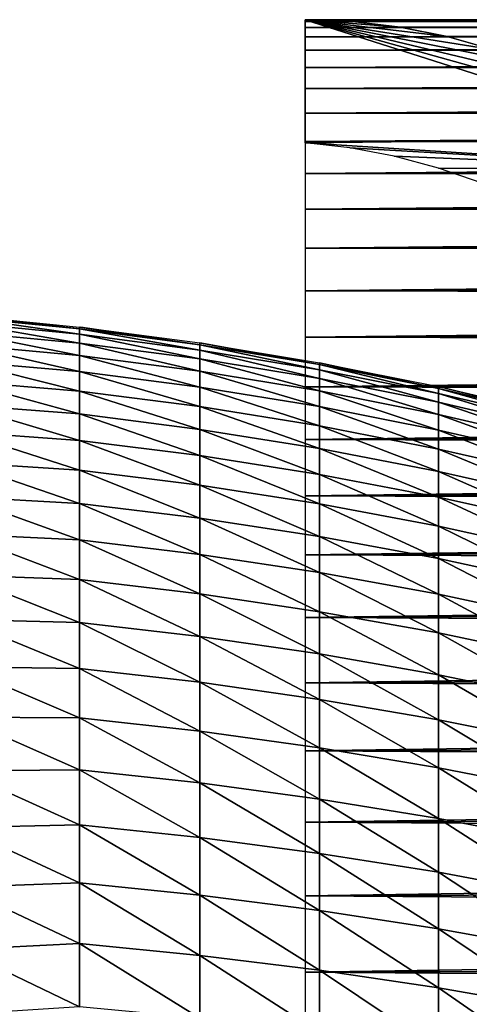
# Model space of a CAD drawing. Header units: millimetres. Extents: x -161 to 161, y -94 to 1149.
# Tile 612 of 656: x 129.48 to 133.13, y -43.3 to -35.3. Entities that reach past the tile are written whole.
import ezdxf

# ---------------------------------------------------------------- set-up
doc = ezdxf.new("R2010")
doc.units = ezdxf.units.MM
doc.header["$LTSCALE"] = 81.481481
for name, color, linetype in [('377', 7, 'CONTINUOUS'), ('378', 7, 'CONTINUOUS'), ('384', 7, 'CONTINUOUS')]:
    doc.layers.add(name, color=color, linetype=linetype)

msp = doc.modelspace()

# ---------------------------------------------------------------- linework, layer by layer
at = {"layer": '377', "color": 7, "linetype": 'CONTINUOUS', "true_color": 0xaaaaaa}
for points in [[(129.9678, -37.7961), (129.9678, -37.8106, -0.7566), (129, -37.7), (129.9678, -37.7961)], [(129, -37.7), (129.9678, -37.8106, -0.7566), (129, -37.7149, -0.7697), (129, -37.7)], [(129.9678, -37.8106, -0.7566), (129.9678, -37.8541, -1.5121), (129, -37.7149, -0.7697), (129.9678, -37.8106, -0.7566)], [(129, -37.7149, -0.7697), (129.9678, -37.8541, -1.5121), (129, -37.7597, -1.5382), (129, -37.7149, -0.7697)], [(129.9678, -37.8541, -1.5121), (129.9678, -37.9265, -2.2654), (129, -37.7597, -1.5382), (129.9678, -37.8541, -1.5121)], [(129, -37.7597, -1.5382), (129.9678, -37.9265, -2.2654), (129, -37.8342, -2.3044), (129, -37.7597, -1.5382)], [(129.9678, -37.8106, -0.7566), (129.9678, -37.7961), (130.9447, -37.9399, -0.7517), (129.9678, -37.8106, -0.7566)], [(130.9447, -37.9399, -0.7517), (129.9678, -37.7961), (129.9796, -37.7975), (130.9447, -37.9399, -0.7517)], [(129.9678, -37.8541, -1.5121), (129.9678, -37.8106, -0.7566), (130.9447, -37.983, -1.5022), (129.9678, -37.8541, -1.5121)], [(130.9447, -37.983, -1.5022), (129.9678, -37.8106, -0.7566), (130.9447, -37.9399, -0.7517), (130.9447, -37.983, -1.5022)], [(130.9447, -37.9255), (130.9447, -37.9399, -0.7517), (129.9796, -37.7975), (130.9447, -37.9255)], [(129.9678, -37.9265, -2.2654), (129.9678, -38.0276, -3.0154), (129, -37.8342, -2.3044), (129.9678, -37.9265, -2.2654)], [(129, -37.8342, -2.3044), (129.9678, -38.0276, -3.0154), (129, -37.9384, -3.0672), (129, -37.8342, -2.3044)], [(129.9678, -37.9265, -2.2654), (129.9678, -37.8541, -1.5121), (130.9447, -38.0549, -2.2506), (129.9678, -37.9265, -2.2654)], [(130.9447, -38.0549, -2.2506), (129.9678, -37.8541, -1.5121), (130.9447, -37.983, -1.5022), (130.9447, -38.0549, -2.2506)], [(129.9678, -38.0276, -3.0154), (129.9678, -38.1575, -3.761), (129, -37.9384, -3.0672), (129.9678, -38.0276, -3.0154)], [(129, -37.9384, -3.0672), (129.9678, -38.1575, -3.761), (129, -38.0721, -3.8253), (129, -37.9384, -3.0672)], [(129.9678, -38.0276, -3.0154), (129.9678, -37.9265, -2.2654), (130.9447, -38.1555, -2.9957), (129.9678, -38.0276, -3.0154)], [(130.9447, -38.1555, -2.9957), (129.9678, -37.9265, -2.2654), (130.9447, -38.0549, -2.2506), (130.9447, -38.1555, -2.9957)], [(130.9447, -37.9399, -0.7517), (130.9447, -37.9255), (131.9168, -38.1011, -0.7455), (130.9447, -37.9399, -0.7517)], [(131.9168, -38.1011, -0.7455), (130.9447, -37.9255), (130.9554, -37.9271), (131.9168, -38.1011, -0.7455)], [(130.9447, -37.983, -1.5022), (130.9447, -37.9399, -0.7517), (131.9168, -38.1439, -1.4899), (130.9447, -37.983, -1.5022)], [(131.9168, -38.1439, -1.4899), (130.9447, -37.9399, -0.7517), (131.9168, -38.1011, -0.7455), (131.9168, -38.1439, -1.4899)], [(130.9447, -38.0549, -2.2506), (130.9447, -37.983, -1.5022), (131.9168, -38.2152, -2.2321), (130.9447, -38.0549, -2.2506)], [(131.9168, -38.2152, -2.2321), (130.9447, -37.983, -1.5022), (131.9168, -38.1439, -1.4899), (131.9168, -38.2152, -2.2321)], [(131.9168, -38.0868), (131.9168, -38.1011, -0.7455), (130.9554, -37.9271), (131.9168, -38.0868)], [(129.9678, -38.1575, -3.761), (129.9678, -38.0276, -3.0154), (130.9447, -38.2844, -3.7363), (129.9678, -38.1575, -3.761)], [(130.9447, -38.2844, -3.7363), (129.9678, -38.0276, -3.0154), (130.9447, -38.1555, -2.9957), (130.9447, -38.2844, -3.7363)], [(130.9447, -38.1555, -2.9957), (130.9447, -38.0549, -2.2506), (131.9168, -38.3149, -2.971), (130.9447, -38.1555, -2.9957)], [(131.9168, -38.3149, -2.971), (130.9447, -38.0549, -2.2506), (131.9168, -38.2152, -2.2321), (131.9168, -38.3149, -2.971)], [(129.9678, -38.1575, -3.761), (129.9678, -38.3157, -4.501), (129, -38.0721, -3.8253), (129.9678, -38.1575, -3.761)], [(129, -38.0721, -3.8253), (129.9678, -38.3157, -4.501), (129, -38.2351, -4.5777), (129, -38.0721, -3.8253)], [(131.9168, -38.1011, -0.7455), (131.9168, -38.0868), (132.8831, -38.2941, -0.7381), (131.9168, -38.1011, -0.7455)], [(132.8831, -38.2941, -0.7381), (131.9168, -38.0868), (131.9265, -38.0886), (132.8831, -38.2941, -0.7381)], [(131.9168, -38.1439, -1.4899), (131.9168, -38.1011, -0.7455), (132.8831, -38.3365, -1.4751), (131.9168, -38.1439, -1.4899)], [(132.8831, -38.3365, -1.4751), (131.9168, -38.1011, -0.7455), (132.8831, -38.2941, -0.7381), (132.8831, -38.3365, -1.4751)], [(131.9168, -38.2152, -2.2321), (131.9168, -38.1439, -1.4899), (132.8831, -38.4071, -2.21), (131.9168, -38.2152, -2.2321)], [(132.8831, -38.4071, -2.21), (131.9168, -38.1439, -1.4899), (132.8831, -38.3365, -1.4751), (132.8831, -38.4071, -2.21)], [(132.8831, -38.28), (132.8831, -38.2941, -0.7381), (131.9265, -38.0886), (132.8831, -38.28)], [(129.9678, -38.3157, -4.501), (129.9678, -38.1575, -3.761), (130.9447, -38.4417, -4.4715), (129.9678, -38.3157, -4.501)], [(130.9447, -38.4417, -4.4715), (129.9678, -38.1575, -3.761), (130.9447, -38.2844, -3.7363), (130.9447, -38.4417, -4.4715)], [(130.9447, -38.2844, -3.7363), (130.9447, -38.1555, -2.9957), (131.9168, -38.4428, -3.7056), (130.9447, -38.2844, -3.7363)], [(131.9168, -38.4428, -3.7056), (130.9447, -38.1555, -2.9957), (131.9168, -38.3149, -2.971), (131.9168, -38.4428, -3.7056)], [(131.9168, -38.3149, -2.971), (131.9168, -38.2152, -2.2321), (132.8831, -38.5058, -2.9416), (131.9168, -38.3149, -2.971)], [(132.8831, -38.5058, -2.9416), (131.9168, -38.2152, -2.2321), (132.8831, -38.4071, -2.21), (132.8831, -38.5058, -2.9416)], [(129.9678, -38.3157, -4.501), (129.9678, -38.5023, -5.2344), (129, -38.2351, -4.5777), (129.9678, -38.3157, -4.501)], [(129, -38.2351, -4.5777), (129.9678, -38.5023, -5.2344), (129, -38.4271, -5.3232), (129, -38.2351, -4.5777)], [(130.9447, -38.4417, -4.4715), (130.9447, -38.2844, -3.7363), (131.9168, -38.5988, -4.4348), (130.9447, -38.4417, -4.4715)], [(131.9168, -38.5988, -4.4348), (130.9447, -38.2844, -3.7363), (131.9168, -38.4428, -3.7056), (131.9168, -38.5988, -4.4348)], [(132.8831, -38.2941, -0.7381), (132.8831, -38.28), (133.8425, -38.5188, -0.7295), (132.8831, -38.2941, -0.7381)], [(133.8425, -38.5188, -0.7295), (132.8831, -38.28), (133.8425, -38.5048), (133.8425, -38.5188, -0.7295)], [(132.8831, -38.3365, -1.4751), (132.8831, -38.2941, -0.7381), (133.8425, -38.5607, -1.4579), (132.8831, -38.3365, -1.4751)], [(133.8425, -38.5607, -1.4579), (132.8831, -38.2941, -0.7381), (133.8425, -38.5188, -0.7295), (133.8425, -38.5607, -1.4579)], [(129.9678, -38.5023, -5.2344), (129.9678, -38.3157, -4.501), (130.9447, -38.627, -5.2001), (129.9678, -38.5023, -5.2344)], [(130.9447, -38.627, -5.2001), (129.9678, -38.3157, -4.501), (130.9447, -38.4417, -4.4715), (130.9447, -38.627, -5.2001)], [(131.9168, -38.4428, -3.7056), (131.9168, -38.3149, -2.971), (132.8831, -38.6325, -3.6688), (131.9168, -38.4428, -3.7056)], [(132.8831, -38.6325, -3.6688), (131.9168, -38.3149, -2.971), (132.8831, -38.5058, -2.9416), (132.8831, -38.6325, -3.6688)], [(132.8831, -38.4071, -2.21), (132.8831, -38.3365, -1.4751), (133.8425, -38.6305, -2.1842), (132.8831, -38.4071, -2.21)], [(133.8425, -38.6305, -2.1842), (132.8831, -38.3365, -1.4751), (133.8425, -38.5607, -1.4579), (133.8425, -38.6305, -2.1842)], [(129.9678, -38.5023, -5.2344), (129.9678, -38.7167, -5.9602), (129, -38.4271, -5.3232), (129.9678, -38.5023, -5.2344)], [(129, -38.4271, -5.3232), (129.9678, -38.7167, -5.9602), (129, -38.6479, -6.0607), (129, -38.4271, -5.3232)], [(130.9447, -38.627, -5.2001), (130.9447, -38.4417, -4.4715), (131.9168, -38.7825, -5.1574), (130.9447, -38.627, -5.2001)], [(131.9168, -38.7825, -5.1574), (130.9447, -38.4417, -4.4715), (131.9168, -38.5988, -4.4348), (131.9168, -38.7825, -5.1574)], [(131.9168, -38.5988, -4.4348), (131.9168, -38.4428, -3.7056), (132.8831, -38.7869, -4.3907), (131.9168, -38.5988, -4.4348)], [(132.8831, -38.7869, -4.3907), (131.9168, -38.4428, -3.7056), (132.8831, -38.6325, -3.6688), (132.8831, -38.7869, -4.3907)], [(132.8831, -38.5058, -2.9416), (132.8831, -38.4071, -2.21), (133.8425, -38.728, -2.9072), (132.8831, -38.5058, -2.9416)], [(133.8425, -38.728, -2.9072), (132.8831, -38.4071, -2.21), (133.8425, -38.6305, -2.1842), (133.8425, -38.728, -2.9072)], [(129.9678, -38.7167, -5.9602), (129.9678, -38.5023, -5.2344), (130.9447, -38.84, -5.9211), (129.9678, -38.7167, -5.9602)], [(130.9447, -38.84, -5.9211), (129.9678, -38.5023, -5.2344), (130.9447, -38.627, -5.2001), (130.9447, -38.84, -5.9211)], [(132.8831, -38.6325, -3.6688), (132.8831, -38.5058, -2.9416), (133.8425, -38.8532, -3.626), (132.8831, -38.6325, -3.6688)], [(133.8425, -38.8532, -3.626), (132.8831, -38.5058, -2.9416), (133.8425, -38.728, -2.9072), (133.8425, -38.8532, -3.626)], [(131.9168, -38.7825, -5.1574), (131.9168, -38.5988, -4.4348), (132.8831, -38.9688, -5.1062), (131.9168, -38.7825, -5.1574)], [(132.8831, -38.9688, -5.1062), (131.9168, -38.5988, -4.4348), (132.8831, -38.7869, -4.3907), (132.8831, -38.9688, -5.1062)], [(129.9678, -38.7167, -5.9602), (129.9678, -38.9588, -6.6771), (129, -38.6479, -6.0607), (129.9678, -38.7167, -5.9602)], [(129, -38.6479, -6.0607), (129.9678, -38.9588, -6.6771), (129, -38.8971, -6.7891), (129, -38.6479, -6.0607)], [(130.9447, -38.84, -5.9211), (130.9447, -38.627, -5.2001), (131.9168, -38.9939, -5.8724), (130.9447, -38.84, -5.9211)], [(131.9168, -38.9939, -5.8724), (130.9447, -38.627, -5.2001), (131.9168, -38.7825, -5.1574), (131.9168, -38.9939, -5.8724)], [(132.8831, -38.7869, -4.3907), (132.8831, -38.6325, -3.6688), (133.8425, -39.0058, -4.3395), (132.8831, -38.7869, -4.3907)], [(133.8425, -39.0058, -4.3395), (132.8831, -38.6325, -3.6688), (133.8425, -38.8532, -3.626), (133.8425, -39.0058, -4.3395)], [(129.9678, -38.9588, -6.6771), (129.9678, -38.7167, -5.9602), (130.9447, -39.0806, -6.6334), (129.9678, -38.9588, -6.6771)], [(130.9447, -39.0806, -6.6334), (129.9678, -38.7167, -5.9602), (130.9447, -38.84, -5.9211), (130.9447, -39.0806, -6.6334)], [(131.9168, -38.9939, -5.8724), (131.9168, -38.7825, -5.1574), (132.8831, -39.178, -5.8142), (131.9168, -38.9939, -5.8724)], [(132.8831, -39.178, -5.8142), (131.9168, -38.7825, -5.1574), (132.8831, -38.9688, -5.1062), (132.8831, -39.178, -5.8142)], [(130.9447, -39.0806, -6.6334), (130.9447, -38.84, -5.9211), (131.9168, -39.2324, -6.5789), (130.9447, -39.0806, -6.6334)], [(131.9168, -39.2324, -6.5789), (130.9447, -38.84, -5.9211), (131.9168, -38.9939, -5.8724), (131.9168, -39.2324, -6.5789)], [(132.8831, -38.9688, -5.1062), (132.8831, -38.7869, -4.3907), (133.8425, -39.1856, -5.0466), (132.8831, -38.9688, -5.1062)], [(133.8425, -39.1856, -5.0466), (132.8831, -38.7869, -4.3907), (133.8425, -39.0058, -4.3395), (133.8425, -39.1856, -5.0466)], [(129.9678, -38.9588, -6.6771), (129.9678, -39.2282, -7.3843), (129, -38.8971, -6.7891), (129.9678, -38.9588, -6.6771)], [(129, -38.8971, -6.7891), (129.9678, -39.2282, -7.3843), (129, -39.1744, -7.5073), (129, -38.8971, -6.7891)], [(129.9678, -39.2282, -7.3843), (129.9678, -38.9588, -6.6771), (130.9447, -39.3482, -7.336), (129.9678, -39.2282, -7.3843)], [(130.9447, -39.3482, -7.336), (129.9678, -38.9588, -6.6771), (130.9447, -39.0806, -6.6334), (130.9447, -39.3482, -7.336)], [(131.9168, -39.2324, -6.5789), (131.9168, -38.9939, -5.8724), (132.8831, -39.4142, -6.5136), (131.9168, -39.2324, -6.5789)], [(132.8831, -39.4142, -6.5136), (131.9168, -38.9939, -5.8724), (132.8831, -39.178, -5.8142), (132.8831, -39.4142, -6.5136)], [(132.8831, -39.178, -5.8142), (132.8831, -38.9688, -5.1062), (133.8425, -39.3924, -5.7463), (132.8831, -39.178, -5.8142)], [(133.8425, -39.3924, -5.7463), (132.8831, -38.9688, -5.1062), (133.8425, -39.1856, -5.0466), (133.8425, -39.3924, -5.7463)], [(130.9447, -39.3482, -7.336), (130.9447, -39.0806, -6.6334), (131.9168, -39.4978, -7.2757), (130.9447, -39.3482, -7.336)], [(131.9168, -39.4978, -7.2757), (130.9447, -39.0806, -6.6334), (131.9168, -39.2324, -6.5789), (131.9168, -39.4978, -7.2757)], [(129.9678, -39.2282, -7.3843), (129.9678, -39.5245, -8.0807), (129, -39.1744, -7.5073), (129.9678, -39.2282, -7.3843)], [(129, -39.1744, -7.5073), (129.9678, -39.5245, -8.0807), (129, -39.4793, -8.2141), (129, -39.1744, -7.5073)], [(132.8831, -39.4142, -6.5136), (132.8831, -39.178, -5.8142), (133.8425, -39.6258, -6.4376), (132.8831, -39.4142, -6.5136)], [(133.8425, -39.6258, -6.4376), (132.8831, -39.178, -5.8142), (133.8425, -39.3924, -5.7463), (133.8425, -39.6258, -6.4376)], [(129.9678, -39.5245, -8.0807), (129.9678, -39.2282, -7.3843), (130.9447, -39.6425, -8.0278), (129.9678, -39.5245, -8.0807)], [(130.9447, -39.6425, -8.0278), (129.9678, -39.2282, -7.3843), (130.9447, -39.3482, -7.336), (130.9447, -39.6425, -8.0278)], [(131.9168, -39.4978, -7.2757), (131.9168, -39.2324, -6.5789), (132.8831, -39.677, -7.2035), (131.9168, -39.4978, -7.2757)], [(132.8831, -39.677, -7.2035), (131.9168, -39.2324, -6.5789), (132.8831, -39.4142, -6.5136), (132.8831, -39.677, -7.2035)], [(130.9447, -39.6425, -8.0278), (130.9447, -39.3482, -7.336), (131.9168, -39.7898, -7.9618), (130.9447, -39.6425, -8.0278)], [(131.9168, -39.7898, -7.9618), (130.9447, -39.3482, -7.336), (131.9168, -39.4978, -7.2757), (131.9168, -39.7898, -7.9618)], [(132.8831, -39.677, -7.2035), (132.8831, -39.4142, -6.5136), (133.8425, -39.8855, -7.1194), (132.8831, -39.677, -7.2035)], [(133.8425, -39.8855, -7.1194), (132.8831, -39.4142, -6.5136), (133.8425, -39.6258, -6.4376), (133.8425, -39.8855, -7.1194)], [(129.9678, -39.5245, -8.0807), (129.9678, -39.8473, -8.7652), (129, -39.4793, -8.2141), (129.9678, -39.5245, -8.0807)], [(129, -39.4793, -8.2141), (129.9678, -39.8473, -8.7652), (129, -39.8114, -8.9087), (129, -39.4793, -8.2141)], [(131.9168, -39.7898, -7.9618), (131.9168, -39.4978, -7.2757), (132.8831, -39.966, -7.8828), (131.9168, -39.7898, -7.9618)], [(132.8831, -39.966, -7.8828), (131.9168, -39.4978, -7.2757), (132.8831, -39.677, -7.2035), (132.8831, -39.966, -7.8828)], [(129.9678, -39.8473, -8.7652), (129.9678, -39.5245, -8.0807), (130.9447, -39.9632, -8.7078), (129.9678, -39.8473, -8.7652)], [(130.9447, -39.9632, -8.7078), (129.9678, -39.5245, -8.0807), (130.9447, -39.6425, -8.0278), (130.9447, -39.9632, -8.7078)], [(130.9447, -39.9632, -8.7078), (130.9447, -39.6425, -8.0278), (131.9168, -40.1078, -8.6362), (130.9447, -39.9632, -8.7078)], [(131.9168, -40.1078, -8.6362), (130.9447, -39.6425, -8.0278), (131.9168, -39.7898, -7.9618), (131.9168, -40.1078, -8.6362)], [(132.8831, -39.966, -7.8828), (132.8831, -39.677, -7.2035), (133.8425, -40.1712, -7.7908), (132.8831, -39.966, -7.8828)], [(133.8425, -40.1712, -7.7908), (132.8831, -39.677, -7.2035), (133.8425, -39.8855, -7.1194), (133.8425, -40.1712, -7.7908)], [(129.9678, -39.8473, -8.7652), (129.9678, -40.196, -9.4368), (129, -39.8114, -8.9087), (129.9678, -39.8473, -8.7652)], [(129, -39.8114, -8.9087), (129.9678, -40.196, -9.4368), (129, -40.1702, -9.5898), (129, -39.8114, -8.9087)], [(131.9168, -40.1078, -8.6362), (131.9168, -39.7898, -7.9618), (132.8831, -40.2809, -8.5505), (131.9168, -40.1078, -8.6362)], [(132.8831, -40.2809, -8.5505), (131.9168, -39.7898, -7.9618), (132.8831, -39.966, -7.8828), (132.8831, -40.2809, -8.5505)], [(129.9678, -40.196, -9.4368), (129.9678, -39.8473, -8.7652), (130.9447, -40.3096, -9.375), (129.9678, -40.196, -9.4368)], [(130.9447, -40.3096, -9.375), (129.9678, -39.8473, -8.7652), (130.9447, -39.9632, -8.7078), (130.9447, -40.3096, -9.375)], [(130.9447, -40.3096, -9.375), (130.9447, -39.9632, -8.7078), (131.9168, -40.4513, -9.298), (130.9447, -40.3096, -9.375)], [(131.9168, -40.4513, -9.298), (130.9447, -39.9632, -8.7078), (131.9168, -40.1078, -8.6362), (131.9168, -40.4513, -9.298)], [(132.8831, -40.2809, -8.5505), (132.8831, -39.966, -7.8828), (133.8425, -40.4824, -8.4507), (132.8831, -40.2809, -8.5505)], [(133.8425, -40.4824, -8.4507), (132.8831, -39.966, -7.8828), (133.8425, -40.1712, -7.7908), (133.8425, -40.4824, -8.4507)], [(131.9168, -40.4513, -9.298), (131.9168, -40.1078, -8.6362), (132.8831, -40.6211, -9.2057), (131.9168, -40.4513, -9.298)], [(132.8831, -40.6211, -9.2057), (131.9168, -40.1078, -8.6362), (132.8831, -40.2809, -8.5505), (132.8831, -40.6211, -9.2057)], [(129.9678, -40.196, -9.4368), (129.9678, -40.5702, -10.0946), (129, -40.1702, -9.5898), (129.9678, -40.196, -9.4368)], [(129, -40.1702, -9.5898), (129.9678, -40.5702, -10.0946), (129, -40.5551, -10.2565), (129, -40.1702, -9.5898)], [(129.9678, -40.5702, -10.0946), (129.9678, -40.196, -9.4368), (130.9447, -40.6813, -10.0285), (129.9678, -40.5702, -10.0946)], [(130.9447, -40.6813, -10.0285), (129.9678, -40.196, -9.4368), (130.9447, -40.3096, -9.375), (130.9447, -40.6813, -10.0285)], [(132.8831, -40.6211, -9.2057), (132.8831, -40.2809, -8.5505), (133.8425, -40.8186, -9.0983), (132.8831, -40.6211, -9.2057)], [(133.8425, -40.8186, -9.0983), (132.8831, -40.2809, -8.5505), (133.8425, -40.4824, -8.4507), (133.8425, -40.8186, -9.0983)], [(130.9447, -40.6813, -10.0285), (130.9447, -40.3096, -9.375), (131.9168, -40.82, -9.9461), (130.9447, -40.6813, -10.0285)], [(131.9168, -40.82, -9.9461), (130.9447, -40.3096, -9.375), (131.9168, -40.4513, -9.298), (131.9168, -40.82, -9.9461)], [(131.9168, -40.82, -9.9461), (131.9168, -40.4513, -9.298), (132.8831, -40.9861, -9.8473), (131.9168, -40.82, -9.9461)], [(132.8831, -40.9861, -9.8473), (131.9168, -40.4513, -9.298), (132.8831, -40.6211, -9.2057), (132.8831, -40.9861, -9.8473)], [(129.9678, -40.5702, -10.0946), (129.9678, -40.9693, -10.7376), (129, -40.5551, -10.2565), (129.9678, -40.5702, -10.0946)], [(129, -40.5551, -10.2565), (129.9678, -40.9693, -10.7376), (129, -40.9656, -10.9078), (129, -40.5551, -10.2565)], [(129.9678, -40.9693, -10.7376), (129.9678, -40.5702, -10.0946), (130.9447, -41.0778, -10.6673), (129.9678, -40.9693, -10.7376)], [(130.9447, -41.0778, -10.6673), (129.9678, -40.5702, -10.0946), (130.9447, -40.6813, -10.0285), (130.9447, -41.0778, -10.6673)], [(132.8831, -40.9861, -9.8473), (132.8831, -40.6211, -9.2057), (133.8425, -41.1793, -9.7324), (132.8831, -40.9861, -9.8473)], [(133.8425, -41.1793, -9.7324), (132.8831, -40.6211, -9.2057), (133.8425, -40.8186, -9.0983), (133.8425, -41.1793, -9.7324)], [(130.9447, -41.0778, -10.6673), (130.9447, -40.6813, -10.0285), (131.9168, -41.2133, -10.5796), (130.9447, -41.0778, -10.6673)], [(131.9168, -41.2133, -10.5796), (130.9447, -40.6813, -10.0285), (131.9168, -40.82, -9.9461), (131.9168, -41.2133, -10.5796)], [(131.9168, -41.2133, -10.5796), (131.9168, -40.82, -9.9461), (132.8831, -41.3754, -10.4746), (131.9168, -41.2133, -10.5796)], [(132.8831, -41.3754, -10.4746), (131.9168, -40.82, -9.9461), (132.8831, -40.9861, -9.8473), (132.8831, -41.3754, -10.4746)], [(129.9678, -40.9693, -10.7376), (129.9678, -41.3927, -11.3648), (129, -40.9656, -10.9078), (129.9678, -40.9693, -10.7376)], [(129, -40.9656, -10.9078), (129.9678, -41.3927, -11.3648), (129, -41.401, -11.5426), (129, -40.9656, -10.9078)], [(129.9678, -41.3927, -11.3648), (129.9678, -40.9693, -10.7376), (130.9447, -41.4985, -11.2904), (129.9678, -41.3927, -11.3648)], [(130.9447, -41.4985, -11.2904), (129.9678, -40.9693, -10.7376), (130.9447, -41.0778, -10.6673), (130.9447, -41.4985, -11.2904)], [(132.8831, -41.3754, -10.4746), (132.8831, -40.9861, -9.8473), (133.8425, -41.5641, -10.3523), (132.8831, -41.3754, -10.4746)], [(133.8425, -41.5641, -10.3523), (132.8831, -40.9861, -9.8473), (133.8425, -41.1793, -9.7324), (133.8425, -41.5641, -10.3523)], [(130.9447, -41.4985, -11.2904), (130.9447, -41.0778, -10.6673), (131.9168, -41.6305, -11.1975), (130.9447, -41.4985, -11.2904)], [(131.9168, -41.6305, -11.1975), (130.9447, -41.0778, -10.6673), (131.9168, -41.2133, -10.5796), (131.9168, -41.6305, -11.1975)], [(131.9168, -41.6305, -11.1975), (131.9168, -41.2133, -10.5796), (132.8831, -41.7885, -11.0864), (131.9168, -41.6305, -11.1975)], [(132.8831, -41.7885, -11.0864), (131.9168, -41.2133, -10.5796), (132.8831, -41.3754, -10.4746), (132.8831, -41.7885, -11.0864)], [(129.9678, -41.3927, -11.3648), (129.9678, -41.8399, -11.9753), (129, -41.401, -11.5426), (129.9678, -41.3927, -11.3648)], [(129, -41.401, -11.5426), (129.9678, -41.8399, -11.9753), (129, -41.8607, -12.1601), (129, -41.401, -11.5426)], [(129.9678, -41.8399, -11.9753), (129.9678, -41.3927, -11.3648), (130.9447, -41.9427, -11.8969), (129.9678, -41.8399, -11.9753)], [(130.9447, -41.9427, -11.8969), (129.9678, -41.3927, -11.3648), (130.9447, -41.4985, -11.2904), (130.9447, -41.9427, -11.8969)], [(132.8831, -41.7885, -11.0864), (132.8831, -41.3754, -10.4746), (133.8425, -41.9724, -10.9571), (132.8831, -41.7885, -11.0864)], [(133.8425, -41.9724, -10.9571), (132.8831, -41.3754, -10.4746), (133.8425, -41.5641, -10.3523), (133.8425, -41.9724, -10.9571)], [(130.9447, -41.9427, -11.8969), (130.9447, -41.4985, -11.2904), (131.9168, -42.0711, -11.7991), (130.9447, -41.9427, -11.8969)], [(131.9168, -42.0711, -11.7991), (130.9447, -41.4985, -11.2904), (131.9168, -41.6305, -11.1975), (131.9168, -42.0711, -11.7991)], [(131.9168, -42.0711, -11.7991), (131.9168, -41.6305, -11.1975), (132.8831, -42.2247, -11.682), (131.9168, -42.0711, -11.7991)], [(132.8831, -42.2247, -11.682), (131.9168, -41.6305, -11.1975), (132.8831, -41.7885, -11.0864), (132.8831, -42.2247, -11.682)], [(132.8831, -42.2247, -11.682), (132.8831, -41.7885, -11.0864), (133.8425, -42.4035, -11.5457), (132.8831, -42.2247, -11.682)], [(133.8425, -42.4035, -11.5457), (132.8831, -41.7885, -11.0864), (133.8425, -41.9724, -10.9571), (133.8425, -42.4035, -11.5457)], [(129.9678, -41.8399, -11.9753), (129.9678, -42.3101, -12.5683), (129, -41.8607, -12.1601), (129.9678, -41.8399, -11.9753)], [(129, -41.8607, -12.1601), (129.9678, -42.3101, -12.5683), (129, -42.344, -12.7593), (129, -41.8607, -12.1601)], [(129.9678, -42.3101, -12.5683), (129.9678, -41.8399, -11.9753), (130.9447, -42.4099, -12.486), (129.9678, -42.3101, -12.5683)], [(130.9447, -42.4099, -12.486), (129.9678, -41.8399, -11.9753), (130.9447, -41.9427, -11.8969), (130.9447, -42.4099, -12.486)], [(130.9447, -42.4099, -12.486), (130.9447, -41.9427, -11.8969), (131.9168, -42.5344, -12.3833), (130.9447, -42.4099, -12.486)], [(131.9168, -42.5344, -12.3833), (130.9447, -41.9427, -11.8969), (131.9168, -42.0711, -11.7991), (131.9168, -42.5344, -12.3833)], [(131.9168, -42.5344, -12.3833), (131.9168, -42.0711, -11.7991), (132.8831, -42.6834, -12.2604), (131.9168, -42.5344, -12.3833)], [(132.8831, -42.6834, -12.2604), (131.9168, -42.0711, -11.7991), (132.8831, -42.2247, -11.682), (132.8831, -42.6834, -12.2604)], [(132.8831, -42.6834, -12.2604), (132.8831, -42.2247, -11.682), (133.8425, -42.8568, -12.1174), (132.8831, -42.6834, -12.2604)], [(133.8425, -42.8568, -12.1174), (132.8831, -42.2247, -11.682), (133.8425, -42.4035, -11.5457), (133.8425, -42.8568, -12.1174)], [(129.9678, -42.3101, -12.5683), (129.9678, -42.8027, -13.1428), (129, -42.344, -12.7593), (129.9678, -42.3101, -12.5683)], [(129, -42.344, -12.7593), (129.9678, -42.8027, -13.1428), (129, -42.8502, -13.3394), (129, -42.344, -12.7593)], [(129.9678, -42.8027, -13.1428), (129.9678, -42.3101, -12.5683), (130.9447, -42.8992, -13.0567), (129.9678, -42.8027, -13.1428)], [(130.9447, -42.8992, -13.0567), (129.9678, -42.3101, -12.5683), (130.9447, -42.4099, -12.486), (130.9447, -42.8992, -13.0567)], [(130.9447, -42.8992, -13.0567), (130.9447, -42.4099, -12.486), (131.9168, -43.0197, -12.9494), (130.9447, -42.8992, -13.0567)], [(131.9168, -43.0197, -12.9494), (130.9447, -42.4099, -12.486), (131.9168, -42.5344, -12.3833), (131.9168, -43.0197, -12.9494)], [(131.9168, -43.0197, -12.9494), (131.9168, -42.5344, -12.3833), (132.8831, -43.1639, -12.8208), (131.9168, -43.0197, -12.9494)], [(132.8831, -43.1639, -12.8208), (131.9168, -42.5344, -12.3833), (132.8831, -42.6834, -12.2604), (132.8831, -43.1639, -12.8208)], [(132.8831, -43.1639, -12.8208), (132.8831, -42.6834, -12.2604), (133.8425, -43.3318, -12.6713), (132.8831, -43.1639, -12.8208)], [(133.8425, -43.3318, -12.6713), (132.8831, -42.6834, -12.2604), (133.8425, -42.8568, -12.1174), (133.8425, -43.3318, -12.6713)], [(129.9678, -42.8027, -13.1428), (129.9678, -43.3169, -13.698), (129, -42.8502, -13.3394), (129.9678, -42.8027, -13.1428)], [(129, -42.8502, -13.3394), (129.9678, -43.3169, -13.698), (129, -43.3785, -13.8993), (129, -42.8502, -13.3394)], [(129.9678, -43.3169, -13.698), (129.9678, -42.8027, -13.1428), (130.9447, -43.4101, -13.6083), (129.9678, -43.3169, -13.698)], [(130.9447, -43.4101, -13.6083), (129.9678, -42.8027, -13.1428), (130.9447, -42.8992, -13.0567), (130.9447, -43.4101, -13.6083)], [(130.9447, -43.4101, -13.6083), (130.9447, -42.8992, -13.0567), (131.9168, -43.5263, -13.4964), (130.9447, -43.4101, -13.6083)], [(131.9168, -43.5263, -13.4964), (130.9447, -42.8992, -13.0567), (131.9168, -43.0197, -12.9494), (131.9168, -43.5263, -13.4964)], [(131.9168, -43.5263, -13.4964), (131.9168, -43.0197, -12.9494), (132.8831, -43.6655, -13.3624), (131.9168, -43.5263, -13.4964)], [(132.8831, -43.6655, -13.3624), (131.9168, -43.0197, -12.9494), (132.8831, -43.1639, -12.8208), (132.8831, -43.6655, -13.3624)], [(132.8831, -43.6655, -13.3624), (132.8831, -43.1639, -12.8208), (133.8425, -43.8275, -13.2066), (132.8831, -43.6655, -13.3624)], [(133.8425, -43.8275, -13.2066), (132.8831, -43.1639, -12.8208), (133.8425, -43.3318, -12.6713), (133.8425, -43.8275, -13.2066)]]:
    msp.add_3dface(points, dxfattribs=at)
at = {"layer": '378', "color": 7, "linetype": 'CONTINUOUS', "true_color": 0xaaaaaa}
for points in [[(160.3087, -35.3, -0.0676), (160.3087, -35.3044, -0.49), (131.8, -35.3, -0.05), (160.3087, -35.3, -0.0676)], [(131.8, -35.3, -0.05), (160.3087, -35.3044, -0.49), (132.1864, -35.316, -0.8787), (131.8, -35.3, -0.05)], [(160.3087, -35.3037, 0.3549), (160.3087, -35.3, -0.0676), (131.8, -35.3, -0.05), (160.3087, -35.3037, 0.3549)], [(131.8, -35.3156, 0.7819), (160.3087, -35.3037, 0.3549), (131.8, -35.3, -0.05), (131.8, -35.3156, 0.7819)], [(160.3087, -35.3154, 0.7773), (160.3087, -35.3037, 0.3549), (131.8, -35.3156, 0.7819), (160.3087, -35.3154, 0.7773)], [(160.3087, -35.3351, 1.1994), (160.3087, -35.3154, 0.7773), (131.8, -35.3156, 0.7819), (160.3087, -35.3351, 1.1994)], [(131.8, -35.3622, 1.6127), (160.3087, -35.3351, 1.1994), (131.8, -35.3156, 0.7819), (131.8, -35.3622, 1.6127)], [(160.3087, -35.3628, 1.621), (160.3087, -35.3351, 1.1994), (131.8, -35.3622, 1.6127), (160.3087, -35.3628, 1.621)], [(160.3087, -35.3044, -0.49), (160.3087, -35.3167, -0.9123), (132.1864, -35.316, -0.8787), (160.3087, -35.3044, -0.49)], [(160.3087, -35.3167, -0.9123), (160.3087, -35.3371, -1.3343), (132.1864, -35.316, -0.8787), (160.3087, -35.3167, -0.9123)], [(132.1864, -35.316, -0.8787), (160.3087, -35.3371, -1.3343), (132.5705, -35.3619, -1.7023), (132.1864, -35.316, -0.8787)], [(160.3087, -35.3371, -1.3343), (160.3087, -35.3655, -1.7558), (132.5705, -35.3619, -1.7023), (160.3087, -35.3371, -1.3343)], [(131.8, -35.4399, 2.4411), (160.3087, -35.3628, 1.621), (131.8, -35.3622, 1.6127), (131.8, -35.4399, 2.4411)], [(160.3087, -35.3986, 2.0421), (160.3087, -35.3628, 1.621), (131.8, -35.4399, 2.4411), (160.3087, -35.3986, 2.0421)], [(160.3087, -35.4423, 2.4623), (160.3087, -35.3986, 2.0421), (131.8, -35.4399, 2.4411), (160.3087, -35.4423, 2.4623)], [(160.3087, -35.3655, -1.7558), (160.3087, -35.4019, -2.1767), (132.5705, -35.3619, -1.7023), (160.3087, -35.3655, -1.7558)], [(132.5705, -35.3619, -1.7023), (160.3087, -35.4019, -2.1767), (132.9522, -35.4378, -2.5208), (132.5705, -35.3619, -1.7023)], [(160.3087, -35.4019, -2.1767), (160.3087, -35.4462, -2.5968), (132.9522, -35.4378, -2.5208), (160.3087, -35.4019, -2.1767)], [(131.8, -35.5485, 3.2661), (160.3087, -35.4423, 2.4623), (131.8, -35.4399, 2.4411), (131.8, -35.5485, 3.2661)], [(160.3087, -35.494, 2.8817), (160.3087, -35.4423, 2.4623), (131.8, -35.5485, 3.2661), (160.3087, -35.494, 2.8817)], [(160.3087, -35.5536, 3.2999), (160.3087, -35.494, 2.8817), (131.8, -35.5485, 3.2661), (160.3087, -35.5536, 3.2999)], [(160.3087, -35.4462, -2.5968), (160.3087, -35.4986, -3.016), (132.9522, -35.4378, -2.5208), (160.3087, -35.4462, -2.5968)], [(132.9522, -35.4378, -2.5208), (160.3087, -35.4986, -3.016), (133.3315, -35.5437, -3.3344), (132.9522, -35.4378, -2.5208)], [(131.8, -35.6879, 4.0864), (160.3087, -35.5536, 3.2999), (131.8, -35.5485, 3.2661), (131.8, -35.6879, 4.0864)], [(160.3087, -35.6212, 3.7169), (160.3087, -35.5536, 3.2999), (131.8, -35.6879, 4.0864), (160.3087, -35.6212, 3.7169)], [(160.3087, -35.6966, 4.1324), (160.3087, -35.6212, 3.7169), (131.8, -35.6879, 4.0864), (160.3087, -35.6966, 4.1324)], [(131.8, -35.8578, 4.9009), (160.3087, -35.6966, 4.1324), (131.8, -35.6879, 4.0864), (131.8, -35.8578, 4.9009)], [(160.3087, -35.78, 4.5465), (160.3087, -35.6966, 4.1324), (131.8, -35.8578, 4.9009), (160.3087, -35.78, 4.5465)], [(160.3087, -35.8711, 4.9589), (160.3087, -35.78, 4.5465), (131.8, -35.8578, 4.9009), (160.3087, -35.8711, 4.9589)], [(131.8, -36.0581, 5.7085), (160.3087, -35.8711, 4.9589), (131.8, -35.8578, 4.9009), (131.8, -36.0581, 5.7085)], [(160.3087, -35.9701, 5.3695), (160.3087, -35.8711, 4.9589), (131.8, -36.0581, 5.7085), (160.3087, -35.9701, 5.3695)], [(160.3087, -36.0769, 5.7782), (160.3087, -35.9701, 5.3695), (131.8, -36.0581, 5.7085), (160.3087, -36.0769, 5.7782)], [(131.8, -36.2884, 6.508), (160.3087, -36.0769, 5.7782), (131.8, -36.0581, 5.7085), (131.8, -36.2884, 6.508)], [(160.3087, -36.1914, 6.1849), (160.3087, -36.0769, 5.7782), (131.8, -36.2884, 6.508), (160.3087, -36.1914, 6.1849)], [(160.3087, -36.3137, 6.5893), (160.3087, -36.1914, 6.1849), (131.8, -36.2884, 6.508), (160.3087, -36.3137, 6.5893)], [(131.8, -36.5485, 7.2984), (160.3087, -36.3137, 6.5893), (131.8, -36.2884, 6.508), (131.8, -36.5485, 7.2984)], [(160.3087, -36.4436, 6.9914), (160.3087, -36.3137, 6.5893), (131.8, -36.5485, 7.2984), (160.3087, -36.4436, 6.9914)], [(160.3087, -36.5811, 7.391), (160.3087, -36.4436, 6.9914), (131.8, -36.5485, 7.2984), (160.3087, -36.5811, 7.391)], [(131.8, -36.8379, 8.0785), (160.3087, -36.5811, 7.391), (131.8, -36.5485, 7.2984), (131.8, -36.8379, 8.0785)], [(160.3087, -36.7262, 7.788), (160.3087, -36.5811, 7.391), (131.8, -36.8379, 8.0785), (160.3087, -36.7262, 7.788)], [(160.3087, -36.8789, 8.1821), (160.3087, -36.7262, 7.788), (131.8, -36.8379, 8.0785), (160.3087, -36.8789, 8.1821)], [(131.8, -37.1563, 8.8473), (160.3087, -36.8789, 8.1821), (131.8, -36.8379, 8.0785), (131.8, -37.1563, 8.8473)], [(160.3087, -37.0389, 8.5731), (160.3087, -36.8789, 8.1821), (131.8, -37.1563, 8.8473), (160.3087, -37.0389, 8.5731)], [(160.3087, -37.2064, 8.961), (160.3087, -37.0389, 8.5731), (131.8, -37.1563, 8.8473), (160.3087, -37.2064, 8.961)], [(131.8, -37.5033, 9.6036), (160.3087, -37.2064, 8.961), (131.8, -37.1563, 8.8473), (131.8, -37.5033, 9.6036)], [(160.3087, -37.3811, 9.3456), (160.3087, -37.2064, 8.961), (131.8, -37.5033, 9.6036), (160.3087, -37.3811, 9.3456)], [(160.3087, -37.5631, 9.7268), (160.3087, -37.3811, 9.3456), (131.8, -37.5033, 9.6036), (160.3087, -37.5631, 9.7268)], [(131.8, -37.8782, 10.3464), (160.3087, -37.5631, 9.7268), (131.8, -37.5033, 9.6036), (131.8, -37.8782, 10.3464)], [(160.3087, -37.7522, 10.1043), (160.3087, -37.5631, 9.7268), (131.8, -37.8782, 10.3464), (160.3087, -37.7522, 10.1043)], [(160.3087, -37.9485, 10.4782), (160.3087, -37.7522, 10.1043), (131.8, -37.8782, 10.3464), (160.3087, -37.9485, 10.4782)], [(131.8, -38.2807, 11.0746), (160.3087, -37.9485, 10.4782), (131.8, -37.8782, 10.3464), (131.8, -38.2807, 11.0746)], [(160.3087, -38.1518, 10.8483), (160.3087, -37.9485, 10.4782), (131.8, -38.2807, 11.0746), (160.3087, -38.1518, 10.8483)], [(160.3087, -38.3622, 11.2145), (160.3087, -38.1518, 10.8483), (131.8, -38.2807, 11.0746), (160.3087, -38.3622, 11.2145)], [(131.8, -38.7101, 11.7873), (160.3087, -38.3622, 11.2145), (131.8, -38.2807, 11.0746), (131.8, -38.7101, 11.7873)], [(160.3087, -38.5794, 11.5767), (160.3087, -38.3622, 11.2145), (131.8, -38.7101, 11.7873), (160.3087, -38.5794, 11.5767)], [(160.3087, -38.8036, 11.9348), (160.3087, -38.5794, 11.5767), (131.8, -38.7101, 11.7873), (160.3087, -38.8036, 11.9348)], [(131.8, -39.1659, 12.4835), (160.3087, -38.8036, 11.9348), (131.8, -38.7101, 11.7873), (131.8, -39.1659, 12.4835)], [(160.3087, -39.0346, 12.2886), (160.3087, -38.8036, 11.9348), (131.8, -39.1659, 12.4835), (160.3087, -39.0346, 12.2886)], [(160.3087, -39.2723, 12.6381), (160.3087, -39.0346, 12.2886), (131.8, -39.1659, 12.4835), (160.3087, -39.2723, 12.6381)], [(131.8, -39.6474, 13.1621), (160.3087, -39.2723, 12.6381), (131.8, -39.1659, 12.4835), (131.8, -39.6474, 13.1621)], [(160.3087, -39.5166, 12.983), (160.3087, -39.2723, 12.6381), (131.8, -39.6474, 13.1621), (160.3087, -39.5166, 12.983)], [(160.3087, -39.7674, 13.3232), (160.3087, -39.5166, 12.983), (131.8, -39.6474, 13.1621), (160.3087, -39.7674, 13.3232)], [(131.8, -40.1539, 13.8222), (160.3087, -39.7674, 13.3232), (131.8, -39.6474, 13.1621), (131.8, -40.1539, 13.8222)], [(160.3087, -40.0247, 13.6586), (160.3087, -39.7674, 13.3232), (131.8, -40.1539, 13.8222), (160.3087, -40.0247, 13.6586)], [(160.3087, -40.2882, 13.9889), (160.3087, -40.0247, 13.6586), (131.8, -40.1539, 13.8222), (160.3087, -40.2882, 13.9889)], [(131.8, -40.6848, 14.463), (160.3087, -40.2882, 13.9889), (131.8, -40.1539, 13.8222), (131.8, -40.6848, 14.463)], [(160.3087, -40.5578, 14.3142), (160.3087, -40.2882, 13.9889), (131.8, -40.6848, 14.463), (160.3087, -40.5578, 14.3142)], [(160.3087, -40.8336, 14.6341), (160.3087, -40.5578, 14.3142), (131.8, -40.6848, 14.463), (160.3087, -40.8336, 14.6341)], [(131.8, -41.2392, 15.0834), (160.3087, -40.8336, 14.6341), (131.8, -40.6848, 14.463), (131.8, -41.2392, 15.0834)], [(160.3087, -41.1152, 14.9487), (160.3087, -40.8336, 14.6341), (131.8, -41.2392, 15.0834), (160.3087, -41.1152, 14.9487)], [(160.3087, -41.4027, 15.2578), (160.3087, -41.1152, 14.9487), (131.8, -41.2392, 15.0834), (160.3087, -41.4027, 15.2578)], [(131.8, -41.8165, 15.6827), (160.3087, -41.4027, 15.2578), (131.8, -41.2392, 15.0834), (131.8, -41.8165, 15.6827)], [(160.3087, -41.696, 15.5614), (160.3087, -41.4027, 15.2578), (131.8, -41.8165, 15.6827), (160.3087, -41.696, 15.5614)], [(160.3087, -41.9951, 15.8593), (160.3087, -41.696, 15.5614), (131.8, -41.8165, 15.6827), (160.3087, -41.9951, 15.8593)], [(131.8, -42.4157, 16.26), (160.3087, -41.9951, 15.8593), (131.8, -41.8165, 15.6827), (131.8, -42.4157, 16.26)], [(160.3087, -42.2998, 16.1516), (160.3087, -41.9951, 15.8593), (131.8, -42.4157, 16.26), (160.3087, -42.2998, 16.1516)], [(160.3087, -42.61, 16.4382), (160.3087, -42.2998, 16.1516), (131.8, -42.4157, 16.26), (160.3087, -42.61, 16.4382)], [(131.8, -43.0362, 16.8145), (160.3087, -42.61, 16.4382), (131.8, -42.4157, 16.26), (131.8, -43.0362, 16.8145)], [(160.3087, -42.9259, 16.719), (160.3087, -42.61, 16.4382), (131.8, -43.0362, 16.8145), (160.3087, -42.9259, 16.719)], [(160.3087, -43.2479, 16.9945), (160.3087, -42.9259, 16.719), (131.8, -43.0362, 16.8145), (160.3087, -43.2479, 16.9945)], [(131.8, -43.6769, 17.3454), (160.3087, -43.2479, 16.9945), (131.8, -43.0362, 16.8145), (131.8, -43.6769, 17.3454)], [(160.3087, -43.5756, 17.2641), (160.3087, -43.2479, 16.9945), (131.8, -43.6769, 17.3454), (160.3087, -43.5756, 17.2641)]]:
    msp.add_3dface(points, dxfattribs=at)
at = {"layer": '384', "color": 7, "linetype": 'CONTINUOUS', "true_color": 0xaaaaaa}
for points in [[(131.8, -35.3, -0.05), (132.1864, -35.316, -0.8787), (132.5705, -35.3619, -1.7023), (131.8, -35.3, -0.05)], [(131.8, -35.3, -0.05), (132.5705, -35.3619, -1.7023), (132.9522, -35.4378, -2.5208), (131.8, -35.3, -0.05)], [(131.8, -35.3, -0.05), (132.9522, -35.4378, -2.5208), (133.3315, -35.5437, -3.3344), (131.8, -35.3, -0.05)], [(131.8, -35.3, -0.05), (133.3315, -35.5437, -3.3344), (133.7095, -35.6803, -4.145), (131.8, -35.3, -0.05)], [(131.8, -35.3, -0.05), (133.7095, -35.6803, -4.145), (134.0852, -35.8468, -4.9505), (131.8, -35.3, -0.05)], [(131.8, -35.3, -0.05), (134.0852, -35.8468, -4.9505), (134.4566, -36.042, -5.7471), (131.8, -35.3, -0.05)], [(131.8, -35.3, -0.05), (134.4566, -36.042, -5.7471), (134.8226, -36.2651, -6.5321), (131.8, -35.3, -0.05)], [(131.8, -35.3, -0.05), (134.8226, -36.2651, -6.5321), (131.8, -36.3, -0.05), (131.8, -35.3, -0.05)], [(134.8226, -36.2651, -6.5321), (135.1847, -36.5175, -7.3085), (131.8, -36.3, -0.05), (134.8226, -36.2651, -6.5321)], [(131.8, -36.3, -0.05), (135.1847, -36.5175, -7.3085), (132.1631, -36.3406, -0.8287), (131.8, -36.3, -0.05)], [(132.1631, -36.3406, -0.8287), (135.1847, -36.5175, -7.3085), (132.5238, -36.4089, -1.6021), (132.1631, -36.3406, -0.8287)], [(132.5238, -36.4089, -1.6021), (135.1847, -36.5175, -7.3085), (132.8819, -36.5049, -2.3702), (132.5238, -36.4089, -1.6021)], [(132.8819, -36.5049, -2.3702), (135.1847, -36.5175, -7.3085), (133.238, -36.6288, -3.1338), (132.8819, -36.5049, -2.3702)]]:
    msp.add_3dface(points, dxfattribs=at)

doc.saveas('drawing.dxf')
